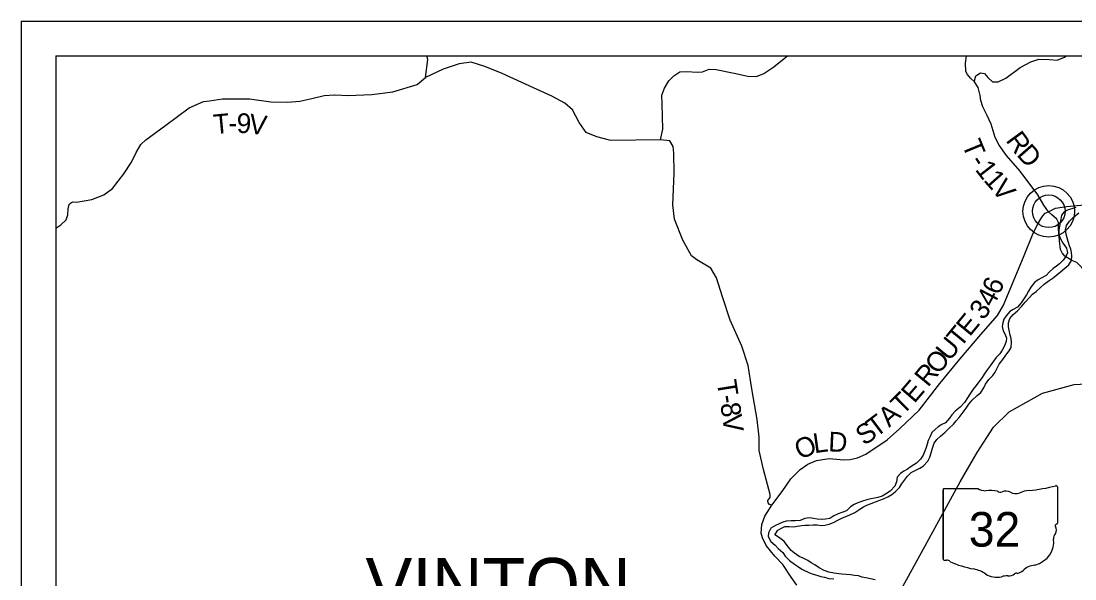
# Model space of a CAD drawing. Extents: x -15 to 405, y -40 to 87.
# Drawn here: x 8.195 to 11.237, y -20.644 to -19.033 of the extents above; entities that cross this region are included whole.
import ezdxf

# ---------------------------------------------------------------- set-up
doc = ezdxf.new("R2010")
doc.units = 0
for name, color, linetype in [('GM_P_State_Location', 7, 'Continuous'), ('GM_X_County_Road_Text', 7, 'Continuous'), ('GM_X_Major_Lake_Text', 7, 'Continuous'), ('GM_X_Minor_Lake', 7, 'Continuous'), ('GM_X_Minor_River', 7, 'Continuous'), ('GM_X_State_Location', 7, 'Continuous'), ('GM_X_Township', 7, 'Continuous'), ('GM_X_Township_Road', 7, 'Continuous'), ('GM_X_Township_Subdivision', 7, 'Continuous'), ('GM_X_Township_Subdivision_Text', 7, 'Continuous'), ('GM_X_Township_Text', 7, 'Continuous')]:
    doc.layers.add(name, color=color, linetype=linetype)

msp = doc.modelspace()

# ---------------------------------------------------------------- linework, layer by layer
at = {"layer": 'GM_P_State_Location'}
for points in [[(11.1603, -19.5834), (11.1472, -19.5641), (11.1295, -19.5345), (11.0786, -19.4663), (11.0391, -19.4209), (11.0177, -19.3911), (11.0071, -19.3693), (10.9952, -19.3305), (10.9838, -19.3057), (10.9707, -19.2806), (10.9653, -19.2622), (10.963, -19.2479), (10.9572, -19.225), (10.9466, -19.208), (10.9353, -19.1975), (10.927, -19.1877), (10.9219, -19.1782), (10.9208, -19.1542), (10.9234, -19.133)], [(10.9466, -19.208), (10.9477, -19.2019), (10.9511, -19.1909), (10.964, -19.1829), (10.9757, -19.1847), (10.9852, -19.1957), (10.9989, -19.2086), (11.0148, -19.2085), (11.0375, -19.1979), (11.0787, -19.1667), (11.1098, -19.1503), (11.1325, -19.1434), (11.1639, -19.1437), (11.1856, -19.1456), (11.2068, -19.1376), (11.2122, -19.133)], [(9.8937, -19.3768), (9.8567, -19.3675), (9.8263, -19.3547), (9.8054, -19.326), (9.7863, -19.2893), (9.7646, -19.2696), (9.727, -19.25), (9.6743, -19.2259), (9.5839, -19.1844), (9.5338, -19.1644), (9.494, -19.1516), (9.4595, -19.1566), (9.4129, -19.1723), (9.3622, -19.1963)], [(9.0997, -19.2456), (9.0999, -19.2456), (9.1008, -19.2456), (9.1409, -19.2477), (9.1613, -19.2472), (9.2077, -19.2448), (9.2679, -19.2377), (9.3382, -19.216), (9.3622, -19.1963)], [(8.7385, -19.263), (8.7765, -19.2571), (8.8545, -19.2572), (8.9162, -19.266), (8.9639, -19.2674), (8.9991, -19.2646), (9.0346, -19.2568), (9.0698, -19.248), (9.0997, -19.2456)], [(10.3563, -20.4094), (10.3567, -20.4089), (10.357, -20.3998), (10.3375, -20.3278), (10.3251, -20.2724), (10.325, -20.2342), (10.3195, -20.1834), (10.3045, -20.0947), (10.2936, -20.0272), (10.2749, -19.9719), (10.2416, -19.8966), (10.2191, -19.8295), (10.2022, -19.7746), (10.1862, -19.7469), (10.1455, -19.7224), (10.1303, -19.7107), (10.1048, -19.666), (10.0807, -19.6054), (10.076, -19.5637), (10.0799, -19.4724), (10.0793, -19.414), (10.077, -19.3951), (10.0678, -19.3784), (10.0408, -19.376), (10.039, -19.3758), (9.8988, -19.3781), (9.8938, -19.3768), (9.8937, -19.3768)], [(10.3624, -20.4308), (10.3556, -20.429), (10.3511, -20.4244), (10.3503, -20.4172), (10.3561, -20.4096), (10.3563, -20.4094)]]:
    msp.add_lwpolyline(points, dxfattribs=at)
at = {"layer": 'GM_X_Major_Lake_Text'}
for points in [[(9.3622, -19.1963), (9.3689, -19.1444), (9.3659, -19.133)], [(10.0408, -19.376), (10.0469, -19.3455), (10.0455, -19.2723), (10.0447, -19.2473), (10.0522, -19.2268), (10.0646, -19.2056), (10.0786, -19.1915), (10.0964, -19.1793), (10.1164, -19.1789), (10.1468, -19.1803), (10.1615, -19.1792), (10.1809, -19.1723), (10.2013, -19.173), (10.2529, -19.1839), (10.2923, -19.1921), (10.3174, -19.1932), (10.3386, -19.184), (10.3681, -19.1654), (10.3976, -19.1414), (10.4069, -19.133)], [(8.2949, -19.6311), (8.31, -19.6218), (8.3247, -19.6073), (8.3296, -19.5922), (8.331, -19.5747), (8.3325, -19.566), (8.3348, -19.5611), (8.3434, -19.5553), (8.3552, -19.556), (8.399, -19.5483), (8.4334, -19.5349), (8.4587, -19.5169), (8.4918, -19.474), (8.514, -19.4402), (8.5275, -19.4124), (8.541, -19.3892), (8.5546, -19.3755), (8.613, -19.3336), (8.6798, -19.2837), (8.721, -19.2657), (8.7383, -19.263), (8.7385, -19.263)]]:
    msp.add_lwpolyline(points, dxfattribs=at)
at = {"layer": 'GM_X_State_Location'}
msp.add_lwpolyline([(10.7297, -20.6851), (10.8106, -20.5376), (10.9057, -20.3633), (10.9544, -20.2785), (11.0017, -20.2054), (11.0475, -20.1616), (11.1429, -20.107), (11.2345, -20.0827), (11.3031, -20.0789)], dxfattribs=at)
at = {"layer": 'GM_X_Township'}
for p, q in [((8.1949, -19.033), (15.1949, -19.033)), ((8.1949, -19.033), (8.1949, -26.033)), ((8.2949, -19.133), (8.2949, -25.933)), ((8.2949, -19.133), (15.0949, -19.133))]:
    msp.add_line(p, q, dxfattribs=at)
at = {"layer": 'GM_X_Township_Road'}
for points in [[(10.6847, -20.4124), (10.6972, -20.4068), (10.7086, -20.3996), (10.7181, -20.392), (10.7306, -20.3795), (10.7367, -20.37), (10.7447, -20.359), (10.7535, -20.3465), (10.7641, -20.3362), (10.7774, -20.3294), (10.7895, -20.3241), (10.799, -20.3177), (10.8127, -20.3036), (10.8181, -20.2926), (10.8219, -20.2797), (10.8257, -20.2657), (10.831, -20.252), (10.8379, -20.2414), (10.8489, -20.2319), (10.8626, -20.2198), (10.8743, -20.2088), (10.8865, -20.197), (10.8941, -20.1868), (10.9025, -20.1773), (10.9146, -20.1625), (10.9226, -20.1508), (10.9302, -20.1394), (10.9405, -20.128), (10.9549, -20.1136), (10.9648, -20.1053), (10.9736, -20.0916), (10.9789, -20.0814), (10.988, -20.0681), (10.9998, -20.0567), (11.0067, -20.0465), (11.012, -20.0347), (11.0181, -20.0233), (11.0283, -20.0097), (11.0371, -19.9972), (11.047, -19.9854), (11.0531, -19.9755), (11.0538, -19.9604), (11.0527, -19.9497), (11.0504, -19.9395), (11.047, -19.9255), (11.0451, -19.9156), (11.0448, -19.9046), (11.0493, -19.8921), (11.0585, -19.8799), (11.071, -19.8693), (11.0839, -19.856), (11.0931, -19.845), (11.1052, -19.8325), (11.1147, -19.8219), (11.125, -19.8136), (11.1379, -19.8018), (11.1485, -19.7927), (11.1626, -19.7825), (11.1744, -19.7745), (11.1843, -19.7658), (11.1953, -19.7571), (11.2078, -19.7465), (11.2189, -19.737), (11.2268, -19.7245), (11.228, -19.712), (11.2265, -19.7013), (11.2246, -19.6918), (11.2216, -19.6824), (11.217, -19.6691), (11.2144, -19.6592), (11.2117, -19.6486), (11.2098, -19.636), (11.2129, -19.6235), (11.2216, -19.6106), (11.2323, -19.5989), (11.2482, -19.5867)], [(11.2395, -19.5716), (11.2278, -19.575), (11.2171, -19.5784), (11.2057, -19.5837), (11.1981, -19.5939), (11.1958, -19.6045), (11.1943, -19.6144), (11.192, -19.6254), (11.1905, -19.6372), (11.1908, -19.6493), (11.1954, -19.6622), (11.203, -19.6751), (11.2128, -19.6888), (11.2151, -19.7025), (11.2105, -19.7127), (11.2025, -19.7229), (11.1927, -19.7336), (11.1832, -19.7408), (11.1737, -19.7472), (11.1626, -19.7578), (11.1543, -19.7673), (11.1398, -19.7756), (11.1303, -19.7806), (11.1201, -19.7878), (11.1094, -19.8014), (11.103, -19.8128), (11.0969, -19.823), (11.0896, -19.8348), (11.0817, -19.8465), (11.0714, -19.8587), (11.0589, -19.8659), (11.0494, -19.8716), (11.038, -19.8841), (11.0315, -19.8936), (11.0284, -19.9038), (11.0269, -19.9152), (11.0299, -19.9273), (11.0352, -19.9383), (11.039, -19.949), (11.0386, -19.9585), (11.0337, -19.9702), (11.0272, -19.9831), (11.0204, -19.9934), (11.0097, -20.004), (11.0014, -20.0154), (10.9922, -20.0282), (10.9839, -20.0404), (10.9751, -20.0529), (10.9687, -20.0624), (10.9595, -20.0749), (10.9519, -20.0855), (10.9432, -20.0961), (10.9337, -20.1098), (10.9265, -20.1212), (10.9177, -20.1344), (10.9055, -20.1477), (10.8915, -20.1595), (10.8816, -20.1697), (10.8748, -20.18), (10.8633, -20.1928), (10.8527, -20.1982), (10.8425, -20.2042), (10.833, -20.2118), (10.8242, -20.2213), (10.8189, -20.2323), (10.8136, -20.2444), (10.8105, -20.255), (10.8063, -20.2668), (10.8025, -20.277), (10.7987, -20.2865), (10.7911, -20.2983), (10.7793, -20.3093), (10.7645, -20.3191), (10.7531, -20.3263)], [(10.7531, -20.3263), (10.7432, -20.3324), (10.733, -20.3392), (10.7235, -20.3495), (10.7219, -20.3635), (10.7173, -20.376), (10.7048, -20.3897), (10.6949, -20.3965), (10.6805, -20.4052), (10.668, -20.409), (10.6581, -20.4109), (10.6478, -20.4128), (10.6364, -20.4151), (10.6239, -20.4192), (10.6106, -20.4238), (10.5996, -20.4291), (10.5893, -20.4355), (10.5779, -20.4473), (10.5642, -20.4522), (10.5532, -20.4556), (10.5407, -20.4617), (10.5289, -20.4689), (10.5171, -20.4715), (10.5057, -20.4719), (10.4925, -20.4707), (10.4818, -20.4688), (10.4708, -20.4673), (10.4571, -20.4696), (10.4442, -20.4749), (10.4306, -20.476), (10.418, -20.4764), (10.4036, -20.4771), (10.3933, -20.4794), (10.3831, -20.4843), (10.3728, -20.4896), (10.3595, -20.4972), (10.3519, -20.5109), (10.3515, -20.5211), (10.3591, -20.5355), (10.372, -20.5462), (10.3804, -20.5557), (10.3933, -20.5678), (10.4008, -20.5777), (10.413, -20.5906), (10.4274, -20.6009), (10.4388, -20.6088), (10.4486, -20.6153), (10.4707, -20.6263), (10.4813, -20.6297), (10.4919, -20.6328), (10.5033, -20.6362), (10.5143, -20.6389), (10.5261, -20.6423), (10.5405, -20.6438)], [(10.6601, -20.6466), (10.6465, -20.6435), (10.6335, -20.6405), (10.6229, -20.6382), (10.6119, -20.6352), (10.6009, -20.6333), (10.5887, -20.6317), (10.5762, -20.6306), (10.5644, -20.6298), (10.555, -20.629), (10.5417, -20.6271), (10.5265, -20.6245), (10.5128, -20.6191), (10.4984, -20.6115), (10.4859, -20.6032), (10.4756, -20.5971), (10.4658, -20.5906), (10.4525, -20.5838), (10.4407, -20.5785), (10.4274, -20.5694), (10.4179, -20.5618), (10.4096, -20.5523), (10.3975, -20.5359), (10.3868, -20.5272), (10.3709, -20.5162), (10.3796, -20.5033), (10.3899, -20.4972), (10.3994, -20.4919), (10.4116, -20.4919), (10.4252, -20.4931), (10.4351, -20.4912), (10.4488, -20.4893), (10.4583, -20.4889), (10.4689, -20.4882), (10.4811, -20.4871), (10.4928, -20.4874), (10.5054, -20.489), (10.5152, -20.4882), (10.5274, -20.4852), (10.5399, -20.4803), (10.5528, -20.4742), (10.5638, -20.4685), (10.576, -20.4632), (10.5874, -20.459), (10.6018, -20.4518), (10.6155, -20.442), (10.6265, -20.4359), (10.6364, -20.431), (10.6489, -20.4261), (10.6611, -20.4215), (10.674, -20.4166), (10.6847, -20.4124)]]:
    msp.add_lwpolyline(points, dxfattribs=at)
at = {"layer": 'GM_X_Township_Subdivision'}
for p, q in [((11.1862, -20.3777), (11.1862, -20.4824)), ((10.8566, -20.3861), (10.8566, -20.5863)), ((10.8566, -20.5863), (10.8566, -20.3861)), ((10.8566, -20.5863), (10.8566, -20.3861)), ((10.8598, -20.3827), (10.9564, -20.3827)), ((11.1862, -20.4824), (11.1862, -20.4824))]:
    msp.add_line(p, q, dxfattribs=at)
for centre, major_axis, start_param, end_param in [((11.0688, -20.1099), (0.3495, 0), 4.814394, 5.042369), ((11.1825, -20.3773), (0.00367, 0), 6.141152, 7.989035), ((10.8604, -20.3857), (0.00382, 0), 1.712693, 3.28349), ((10.9794, -20.3595), (0.037, 0), 4.042523, 4.731795), ((10.9916, -20.495), (0.133, 0), 1.404758, 1.657858), ((11.0218, -20.3847), (0.0107, 0), 3.836095, 5.185415), ((11.0375, -20.4078), (0.0222, 0), 0.950623, 2.079405), ((11.0662, -20.3761), (0.0267, 0), 4.081561, 5.145723), ((11.1134, -20.4438), (0.0703, 0), 1.699011, 2.107814), ((11.1853, -20.4901), (0.00568, 0), 1.883978, 3.671073), ((11.1492, -20.5033), (0.0341, 0), 5.934695, 6.695948), ((11.1823, -20.4828), (0.00393, 0), 5.05454, 6.418171), ((11.0884, -20.5395), (0.0874, 0), 5.101752, 6.440018), ((11.1993, -20.5262), (0.0248, 0), 2.387724, 3.262537), ((10.8604, -20.5867), (0.00385, 0), 3.00124, 4.508301), ((10.861, -20.5662), (0.0294, 0), 4.665946, 4.897461), ((10.867, -20.5978), (0.0106, 0), 0.519207, 1.627899), ((11.0008, -20.418), (0.2524, 0), 4.195997, 4.488961), ((10.9256, -20.6762), (0.079, 0), 0.823519, 1.323587), ((11.0646, -20.6056), (0.0282, 0), 4.937069, 5.64225), ((11.1252, -20.6424), (0.0479, 0), 1.647645, 2.488434), ((11.011, -20.5988), (0.0501, 0), 4.026481, 4.996735), ((11.04, -20.668), (0.0412, 0), 1.495662, 1.94098), ((11.0436, -20.6138), (0.0267, 0), 4.691044, 5.507374), ((11.0678, -20.6332), (0.00752, 0), 1.147584, 2.315152)]:
    msp.add_ellipse(centre, major_axis=major_axis, ratio=0.8, start_param=start_param, end_param=end_param, dxfattribs=at)
at = {"layer": 'GM_X_Township_Subdivision_Text'}
for radius in [0.0744, 0.0472]:
    msp.add_circle((11.1613, -19.5823), radius, dxfattribs=at)
at = {"layer": 'GM_X_Township_Text'}
for points in [[(10.4341, -20.6616), (10.4173, -20.6385), (10.3933, -20.6017), (10.3705, -20.5783), (10.3458, -20.5473), (10.3347, -20.5253), (10.3309, -20.5117), (10.3327, -20.487), (10.3417, -20.462), (10.3624, -20.4308), (10.3915, -20.3909), (10.4168, -20.3545), (10.4436, -20.3275), (10.4659, -20.3127), (10.4909, -20.3016), (10.5272, -20.2962), (10.5697, -20.2995), (10.5879, -20.2987), (10.6095, -20.2945), (10.6333, -20.2831), (10.6946, -20.2416), (10.7309, -20.2104), (10.7872, -20.1568), (10.8468, -20.0797), (10.9042, -20.009), (10.9657, -19.9376), (11.0129, -19.8829), (11.0306, -19.8529), (11.0908, -19.7095), (11.1145, -19.6503), (11.1284, -19.6199), (11.1384, -19.6037), (11.1443, -19.5951), (11.1505, -19.588), (11.1603, -19.5834), (11.181, -19.5728), (11.2126, -19.5682), (11.2844, -19.5615)], [(11.1912, -19.6538), (11.1891, -19.6351), (11.1895, -19.6144), (11.1842, -19.6052), (11.1704, -19.5927), (11.1603, -19.5834)], [(11.2283, -19.7239), (11.2077, -19.7115), (11.1996, -19.7025), (11.1952, -19.6922), (11.1927, -19.6671), (11.1912, -19.6538)], [(11.3031, -20.0789), (11.3015, -20.041), (11.3017, -19.9984), (11.3073, -19.9585), (11.313, -19.9304), (11.3149, -19.9121), (11.3168, -19.8829), (11.317, -19.8664), (11.3128, -19.845), (11.3036, -19.8229), (11.2762, -19.7762), (11.2582, -19.745), (11.2423, -19.7305), (11.2283, -19.7239)]]:
    msp.add_lwpolyline(points, dxfattribs=at)

# ---------------------------------------------------------------- texts
at = {"layer": 'GM_X_County_Road_Text'}
msp.add_text('VINTON', height=0.15152, rotation=0, dxfattribs=at).set_placement((9.189, -20.7347))
at = {"layer": 'GM_X_Minor_Lake'}
for s, rotation, p in [('6', 66.9639, (11.0184, -19.8264)), ('4', 62.1991, (10.9999, -19.862)), ('3', 51.4978, (10.9718, -19.899)), ('E', 50.5184, (10.933, -19.9462)), ('T', 50.5209, (10.906, -19.979)), ('U', 50.521, (10.8742, -20.0176)), ('O', 50.513, (10.8424, -20.0562)), ('R', 50.5196, (10.8127, -20.0922)), ('E', 49.4401, (10.7732, -20.1389)), ('T', 44.5967, (10.7393, -20.1726)), ('T', 36.9438, (10.6621, -20.2372)), ('A', 42.292, (10.7006, -20.2079)), ('S', 34.84, (10.6288, -20.2604)), ('L', 7.9107, (10.4848, -20.2809)), ('D', 357.2962, (10.5241, -20.2752)), ('O', 24.7988, (10.4436, -20.3007))]:
    msp.add_text(s, height=0.0568, rotation=rotation, dxfattribs=at).set_placement(p)
at = {"layer": 'GM_X_Minor_River'}
for s, rotation, p in [('T', 5.4854, (8.7527, -19.3598)), ('9', 358.3034, (8.8164, -19.3557)), ('V', 352.3201, (8.8499, -19.3566)), ('-', 0.4215, (8.7937, -19.3558)), ('T', 292.4254, (10.9097, -19.3889)), ('R', 306.172, (11.0355, -19.3777)), ('D', 311.266, (11.0664, -19.4196)), ('-', 303.0381, (10.9313, -19.4383)), ('1', 307.6405, (10.9469, -19.462)), ('1', 311.4843, (10.9709, -19.4929)), ('V', 308.7463, (10.9936, -19.5185)), ('T', 279.0889, (10.2026, -20.0735)), ('8', 278.8609, (10.2129, -20.1384)), ('-', 279.0299, (10.2093, -20.1154)), ('V', 277.7391, (10.2183, -20.1727))]:
    msp.add_text(s, height=0.0568, rotation=rotation, dxfattribs=at).set_placement(p)
at = {"layer": 'GM_X_Township_Subdivision'}
msp.add_text('32', height=0.1, dxfattribs=at).set_placement((10.9305, -20.5505))

doc.saveas('drawing.dxf')
